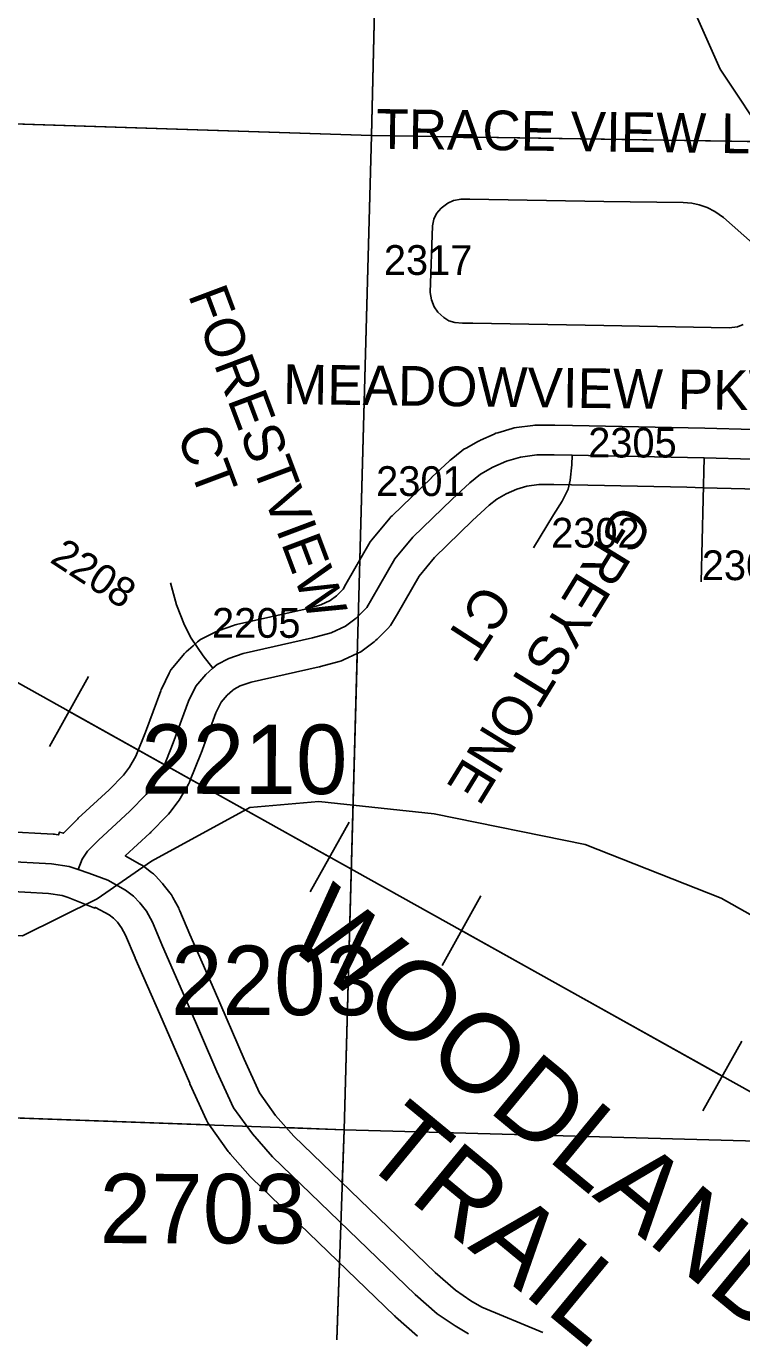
# Model space of a CAD drawing. Extents: x -132.8 to -73.3, y -60 to -26.
# Drawn here: x -118.37 to -117.648, y -54.589 to -53.272 of the extents above; entities that cross this region are included whole.
import ezdxf

# ---------------------------------------------------------------- set-up
doc = ezdxf.new("R2010")
doc.units = 0
for name, color, linetype in [('tdCoHydroRiver', 7, 'Continuous'), ('tdCoPipe', 7, 'Continuous'), ('tdCoRRCL', 7, 'Continuous'), ('tdCoSecRdNmbr', 7, 'Continuous'), ('tdCoSecRdTxt', 7, 'Continuous'), ('tdCoSecRteBand', 7, 'Continuous'), ('tdCoSecRteCL', 7, 'Continuous'), ('tdCoSectLine', 7, 'Continuous'), ('tdCoSectLinePart', 7, 'Continuous'), ('tdCoSurfConc', 7, 'Continuous'), ('tdCoSurfConcUnbanded', 7, 'Continuous')]:
    doc.layers.add(name, color=color, linetype=linetype)

msp = doc.modelspace()

# ---------------------------------------------------------------- linework, layer by layer
at = {"layer": 'tdCoHydroRiver'}
msp.add_lwpolyline([(-117.4366, -54.4371), (-117.4438, -54.4133), (-117.4916, -54.3126), (-117.5545, -54.2414), (-117.616, -54.1814), (-117.6689, -54.1516), (-117.8063, -54.0974), (-117.9586, -54.0665), (-118.0751, -54.0539), (-118.1447, -54.0599), (-118.244, -54.114), (-118.2987, -54.152), (-118.3739, -54.1894), (-118.4117, -54.1884), (-118.4729, -54.1741), (-118.557, -54.1892), (-118.5885, -54.1868), (-118.6135, -54.1798), (-118.6484, -54.1836), (-118.6691, -54.1925), (-118.7064, -54.2294), (-118.8548, -54.2285)], dxfattribs=at)
at = {"layer": 'tdCoPipe'}
for p, q in [((-118.3074, -53.9279), (-118.3468, -53.9983)), ((-118.0443, -54.0748), (-118.0836, -54.1451)), ((-117.9114, -54.149), (-117.9507, -54.2194)), ((-117.6482, -54.2958), (-117.6875, -54.3661))]:
    msp.add_line(p, q, dxfattribs=at)
for points in [[(-115.7327, -56.7093), (-116.3792, -55.5939), (-116.7637, -54.8353), (-118.1151, -54.0815), (-118.6092, -53.8056), (-119.7966, -53.496), (-120.031, -53.2709)], [(-118.064, -54.11), (-118.1151, -54.0815), (-118.3271, -53.9631)], [(-117.6679, -54.331), (-117.9311, -54.1842)]]:
    msp.add_lwpolyline(points, dxfattribs=at)
at = {"layer": 'tdCoRRCL'}
msp.add_lwpolyline([(-117.7743, -53.0804), (-117.6699, -53.3151), (-117.6198, -53.3905), (-117.4718, -53.5238), (-117.421, -53.5756), (-117.4, -53.6156), (-117.379, -53.7218), (-117.416, -53.9307), (-117.4181, -54.0111), (-117.3859, -54.1067), (-117.3433, -54.1677), (-117.2827, -54.2056), (-117.2233, -54.2292), (-116.8722, -54.2637), (-116.7827, -54.2802), (-116.7328, -54.3036), (-116.6616, -54.3591), (-116.6342, -54.3961), (-116.621, -54.4343), (-116.6103, -54.5119)], dxfattribs=at)
at = {"layer": 'tdCoSecRteBand'}
for points in [[(-118.3924, -54.0842), (-118.3431, -54.0869), (-118.3417, -54.087), (-118.3402, -54.0872), (-118.3377, -54.0876), (-118.3368, -54.0847), (-118.3326, -54.086), (-118.332, -54.0851), (-118.3297, -54.0828), (-118.3186, -54.0717), (-118.3182, -54.0713), (-118.3177, -54.0709), (-118.2867, -54.0422), (-118.2721, -54.0274), (-118.266, -54.0193), (-118.2596, -54.0083), (-118.2499, -53.984), (-118.2345, -53.9424), (-118.234, -53.9411), (-118.2334, -53.9398), (-118.226, -53.9245), (-118.2244, -53.9212), (-118.2221, -53.9183), (-118.2122, -53.9065), (-118.2107, -53.9047), (-118.2089, -53.9031), (-118.2018, -53.8969), (-118.1973, -53.893), (-118.1945, -53.8906), (-118.1912, -53.8889), (-118.1796, -53.883), (-118.1777, -53.882), (-118.1756, -53.8813), (-118.161, -53.8763), (-118.1595, -53.8758), (-118.158, -53.8755), (-118.0887, -53.8599), (-118.0729, -53.8555), (-118.0637, -53.8513), (-118.0573, -53.8464), (-118.0506, -53.8397), (-118.0477, -53.8346), (-118.0245, -53.7943), (-118.0232, -53.7921), (-118.0216, -53.7901), (-118.0033, -53.7682), (-118.0023, -53.7669), (-118.0011, -53.7658), (-117.9614, -53.7273), (-117.9612, -53.7271), (-117.961, -53.7269), (-117.9432, -53.7104), (-117.9424, -53.7096), (-117.9415, -53.7089), (-117.9306, -53.7003), (-117.9286, -53.6987), (-117.9264, -53.6974), (-117.9138, -53.6905), (-117.9128, -53.69), (-117.9118, -53.6895), (-117.8982, -53.6834), (-117.8963, -53.6825), (-117.8943, -53.6819), (-117.88, -53.6777), (-117.8778, -53.677), (-117.8755, -53.6767), (-117.859, -53.6745), (-117.857, -53.6743), (-117.855, -53.6743), (-117.8375, -53.6743), (-117.8372, -53.6743), (-117.8369, -53.6743), (-117.8189, -53.6746), (-117.7025, -53.677), (-117.7024, -53.677), (-117.7023, -53.677), (-117.6855, -53.6774), (-117.588, -53.6799)], [(-117.5894, -53.7399), (-117.687, -53.7374), (-117.7038, -53.737), (-117.8201, -53.7346), (-117.8378, -53.7343), (-117.853, -53.7343), (-117.8653, -53.7359), (-117.8753, -53.7389), (-117.8859, -53.7437), (-117.8953, -53.7488), (-117.9032, -53.7551), (-117.9199, -53.7706), (-117.9582, -53.8078), (-117.9738, -53.8265), (-117.9957, -53.8645), (-118.0006, -53.8731), (-118.0026, -53.8765), (-118.0054, -53.8794), (-118.0163, -53.8902), (-118.0177, -53.8916), (-118.0192, -53.8928), (-118.0298, -53.9009), (-118.0325, -53.903), (-118.0356, -53.9044), (-118.0501, -53.9111), (-118.0523, -53.9121), (-118.0546, -53.9127), (-118.0734, -53.9179), (-118.0741, -53.9181), (-118.0748, -53.9182), (-118.1433, -53.9337), (-118.1543, -53.9374), (-118.1606, -53.9406), (-118.1623, -53.9421), (-118.1676, -53.9467), (-118.1736, -53.9539), (-118.1788, -53.9646), (-118.1938, -54.0052), (-118.1939, -54.0055), (-118.1941, -54.0059), (-118.2047, -54.0325), (-118.2055, -54.0345), (-118.2066, -54.0364), (-118.2149, -54.0509), (-118.2159, -54.0525), (-118.217, -54.054), (-118.2254, -54.0651), (-118.2266, -54.0667), (-118.2279, -54.0681), (-118.2445, -54.0849), (-118.245, -54.0854), (-118.2455, -54.0859), (-118.2703, -54.1087), (-118.2555, -54.117), (-118.2536, -54.118), (-118.2519, -54.1193), (-118.2438, -54.1255), (-118.2417, -54.127), (-118.2399, -54.129), (-118.2335, -54.1359), (-118.2327, -54.1367), (-118.232, -54.1376), (-118.2253, -54.146), (-118.2236, -54.1481), (-118.2224, -54.1506), (-118.2164, -54.1616), (-118.2158, -54.1629), (-118.2152, -54.1642), (-118.2052, -54.1881), (-118.1804, -54.2446), (-118.1804, -54.2447), (-118.1804, -54.2447), (-118.1504, -54.314), (-118.135, -54.3478), (-118.1186, -54.3706), (-118.1001, -54.3915), (-117.9575, -54.529), (-117.9372, -54.5469), (-117.9216, -54.5575), (-117.9107, -54.5639), (-117.8491, -54.5895)], [(-117.9754, -54.5931), (-117.9976, -54.5736), (-117.9981, -54.5732), (-117.9986, -54.5727), (-118.1426, -54.4339), (-118.1435, -54.433), (-118.1443, -54.4321), (-118.1645, -54.4092), (-118.1655, -54.4081), (-118.1664, -54.4069), (-118.1854, -54.3805), (-118.1871, -54.3781), (-118.1883, -54.3754), (-118.2051, -54.3387), (-118.2052, -54.3384), (-118.2053, -54.3381), (-118.2354, -54.2686), (-118.2603, -54.212), (-118.2604, -54.2118), (-118.2605, -54.2115), (-118.27, -54.1886), (-118.274, -54.1812), (-118.2783, -54.1758), (-118.2821, -54.1717), (-118.2865, -54.1684), (-118.3004, -54.1607), (-118.3005, -54.1606), (-118.3009, -54.1615), (-118.328, -54.1508), (-118.3341, -54.1488), (-118.3478, -54.1467), (-118.3956, -54.1441)]]:
    msp.add_lwpolyline(points, dxfattribs=at)
at = {"layer": 'tdCoSecRteCL'}
msp.add_line((-117.6892, -53.8323), (-117.6863, -53.7074), dxfattribs=at)
for points in [[(-117.5995, -53.5245), (-117.6668, -53.465), (-117.6756, -53.4589), (-117.6833, -53.4549), (-117.6914, -53.4522), (-117.6987, -53.4505), (-117.7074, -53.4498), (-117.7875, -53.4486), (-117.9227, -53.4463), (-117.9315, -53.4463), (-117.939, -53.4476), (-117.945, -53.4504), (-117.9517, -53.4556), (-117.9563, -53.4609), (-117.9591, -53.4664), (-117.9604, -53.4734), (-117.9626, -53.5405), (-117.9613, -53.548), (-117.9586, -53.555), (-117.9549, -53.5603), (-117.949, -53.5658), (-117.9437, -53.569), (-117.9377, -53.5708), (-117.9301, -53.5716), (-117.9195, -53.5714), (-117.7876, -53.5738), (-117.661, -53.5763), (-117.6526, -53.5751), (-117.6467, -53.5729)], [(-118.182, -53.9195), (-118.1776, -53.9156), (-118.166, -53.9097), (-118.1514, -53.9047), (-118.0814, -53.889), (-118.0626, -53.8838), (-118.0481, -53.8771), (-118.0375, -53.869), (-118.0266, -53.8581), (-118.0217, -53.8496), (-117.9985, -53.8093), (-117.9803, -53.7874), (-117.9406, -53.7489), (-117.9228, -53.7324), (-117.912, -53.7237), (-117.8994, -53.7168), (-117.8858, -53.7107), (-117.8715, -53.7065), (-117.855, -53.7043), (-117.8375, -53.7043), (-117.8195, -53.7046)], [(-117.8584, -53.7982), (-117.8382, -53.7649), (-117.8296, -53.7511), (-117.8236, -53.7388), (-117.8214, -53.7297), (-117.8199, -53.7144), (-117.8195, -53.7046)], [(-117.8195, -53.7046), (-117.7031, -53.707), (-117.6863, -53.7074)], [(-117.6863, -53.7074), (-117.5887, -53.7099), (-117.5015, -53.7114)], [(-118.182, -53.9195), (-118.1916, -53.907), (-118.2037, -53.8892), (-118.2106, -53.8759), (-118.2185, -53.8554), (-118.2246, -53.8333)], [(-118.3178, -54.1226), (-118.3137, -54.1121), (-118.3085, -54.104), (-118.2974, -54.0929), (-118.2658, -54.0638), (-118.2493, -54.047), (-118.2409, -54.0359), (-118.2325, -54.0214), (-118.2219, -53.9948), (-118.2064, -53.9528), (-118.199, -53.9375), (-118.1891, -53.9257), (-118.182, -53.9195)], [(-118.3178, -54.1226), (-118.327, -54.1195), (-118.3448, -54.1168), (-118.3941, -54.1141), (-118.5142, -54.1087), (-118.6374, -54.1029)], [(-117.924, -54.5908), (-117.9376, -54.5829), (-117.9556, -54.5706), (-117.9778, -54.5511), (-118.1218, -54.4123), (-118.142, -54.3893), (-118.161, -54.3629), (-118.1778, -54.3262), (-118.2079, -54.2567), (-118.2328, -54.1999), (-118.2429, -54.1758), (-118.2488, -54.1647), (-118.2555, -54.1563), (-118.2619, -54.1494), (-118.27, -54.1432), (-118.2878, -54.1334), (-118.307, -54.1262), (-118.3178, -54.1226)]]:
    msp.add_lwpolyline(points, dxfattribs=at)
at = {"layer": 'tdCoSectLine'}
for points in [[(-118.0219, -53.382), (-117.9979, -52.3812)], [(-119.0262, -53.3495), (-118.0219, -53.382)], [(-118.0496, -54.385), (-118.0219, -53.382)], [(-118.0219, -53.382), (-117.0322, -53.3979)], [(-119.0491, -54.3491), (-118.0496, -54.385)], [(-118.0841, -55.3774), (-118.0496, -54.385)], [(-118.0496, -54.385), (-117.0554, -54.4124)]]:
    msp.add_lwpolyline(points, dxfattribs=at)
at = {"layer": 'tdCoSectLinePart'}
for points in [[(-118.0219, -53.382), (-118.0107, -52.915)], [(-118.6815, -53.3607), (-118.0219, -53.382)], [(-118.0337, -53.8098), (-118.0219, -53.382)], [(-118.0219, -53.382), (-117.5517, -53.3896)], [(-118.0496, -54.385), (-118.0363, -53.9042)], [(-118.6151, -54.3647), (-118.1854, -54.3801)], [(-118.1081, -54.3829), (-118.0496, -54.385)], [(-118.0515, -54.4388), (-118.0496, -54.385)], [(-118.0496, -54.385), (-117.0554, -54.4124)], [(-118.0841, -55.3774), (-118.0543, -54.5194)]]:
    msp.add_lwpolyline(points, dxfattribs=at)
at = {"layer": 'tdCoSurfConc'}
for points in [[(-118.3178, -54.1226), (-118.3137, -54.1121), (-118.3085, -54.104), (-118.2974, -54.0929), (-118.2658, -54.0638), (-118.2493, -54.047), (-118.2409, -54.0359), (-118.2325, -54.0214), (-118.2219, -53.9948), (-118.2064, -53.9528), (-118.199, -53.9375), (-118.1891, -53.9257), (-118.182, -53.9195), (-118.1776, -53.9156), (-118.166, -53.9097), (-118.1514, -53.9047), (-118.0814, -53.889), (-118.0626, -53.8838), (-118.0481, -53.8771), (-118.0375, -53.869), (-118.0266, -53.8581), (-118.0217, -53.8496), (-117.9985, -53.8093), (-117.9803, -53.7874), (-117.9406, -53.7489), (-117.9228, -53.7324), (-117.912, -53.7237), (-117.8994, -53.7168), (-117.8858, -53.7107), (-117.8715, -53.7065), (-117.855, -53.7043), (-117.8375, -53.7043), (-117.8195, -53.7046), (-117.7031, -53.707), (-117.6863, -53.7074), (-117.5887, -53.7099)], [(-118.3178, -54.1226), (-118.327, -54.1195), (-118.3448, -54.1168), (-118.3941, -54.1141), (-118.5142, -54.1087), (-118.6374, -54.1029)], [(-117.924, -54.5908), (-117.9376, -54.5829), (-117.9556, -54.5706), (-117.9778, -54.5511), (-118.1218, -54.4123), (-118.142, -54.3893), (-118.161, -54.3629), (-118.1778, -54.3262), (-118.2079, -54.2567), (-118.2328, -54.1999), (-118.2429, -54.1758), (-118.2488, -54.1647), (-118.2555, -54.1563), (-118.2619, -54.1494), (-118.27, -54.1432), (-118.2878, -54.1334), (-118.307, -54.1262), (-118.3178, -54.1226)]]:
    msp.add_lwpolyline(points, dxfattribs=at)
at = {"layer": 'tdCoSurfConcUnbanded'}
msp.add_line((-117.6892, -53.8323), (-117.6863, -53.7074), dxfattribs=at)
for points in [[(-117.5995, -53.5245), (-117.6668, -53.465), (-117.6756, -53.4589), (-117.6833, -53.4549), (-117.6914, -53.4522), (-117.6987, -53.4505), (-117.7074, -53.4498), (-117.7875, -53.4486), (-117.9227, -53.4463), (-117.9315, -53.4463), (-117.939, -53.4476), (-117.945, -53.4504), (-117.9517, -53.4556), (-117.9563, -53.4609), (-117.9591, -53.4664), (-117.9604, -53.4734), (-117.9626, -53.5405), (-117.9613, -53.548), (-117.9586, -53.555), (-117.9549, -53.5603), (-117.949, -53.5658), (-117.9437, -53.569), (-117.9377, -53.5708), (-117.9301, -53.5716), (-117.9195, -53.5714), (-117.7876, -53.5738), (-117.661, -53.5763), (-117.6526, -53.5751), (-117.6467, -53.5729)], [(-117.8584, -53.7982), (-117.8382, -53.7649), (-117.8296, -53.7511), (-117.8236, -53.7388), (-117.8214, -53.7297), (-117.8199, -53.7144), (-117.8195, -53.7046)], [(-118.182, -53.9195), (-118.1916, -53.907), (-118.2037, -53.8892), (-118.2106, -53.8759), (-118.2185, -53.8554), (-118.2246, -53.8333)]]:
    msp.add_lwpolyline(points, dxfattribs=at)

# ---------------------------------------------------------------- texts
at = {"layer": 'tdCoSecRdNmbr'}
for s, height, rotation, p in [('2317', 0.03, 359.9124, (-118.0094, -53.5227)), ('2305', 0.03, 359.9122, (-117.8032, -53.7069)), ('2301', 0.03, 359.912, (-118.0172, -53.7457)), ('2302', 0.03, 359.9122, (-117.8406, -53.7978)), ('2208', 0.03, 326.9947, (-118.3475, -53.8119)), ('2304', 0.03, 359.9123, (-117.6886, -53.8306)), ('2205', 0.03, 359.9119, (-118.1828, -53.8887)), ('2210', 0.07, 359.9119, (-118.2544, -54.0461)), ('2203', 0.07, 359.912, (-118.2243, -54.2692)), ('2703', 0.07, 359.912, (-118.2963, -54.4994))]:
    msp.add_text(s, height=height, rotation=rotation, dxfattribs=at).set_placement(p)
at = {"layer": 'tdCoSecRdTxt'}
for s, height, rotation, p in [('TRACE VIEW LP', 0.04, 359.2673, (-118.0172, -53.3954)), ('FORESTVIEW', 0.04, 290.5622, (-118.2073, -53.5429)), ('MEADOWVIEW PKWY', 0.04, 359.2673, (-118.1113, -53.653)), ('CT', 0.04, 290.5622, (-118.2188, -53.6833)), ('GREYSTONE', 0.04, 238.4632, (-117.771, -53.7518)), ('CT', 0.04, 237.1569, (-117.9109, -53.8322)), ('WOODLAND', 0.08, 320.4911, (-118.112, -54.195)), ('TRAIL', 0.08, 320.4911, (-118.0358, -54.4134))]:
    msp.add_text(s, height=height, rotation=rotation, dxfattribs=at).set_placement(p)

doc.saveas('drawing.dxf')
